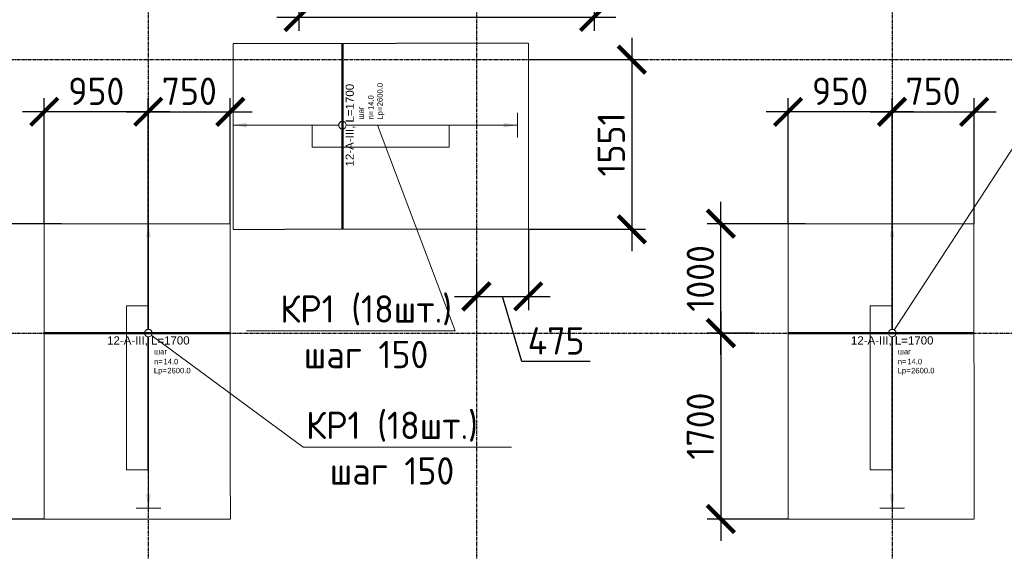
# Model space of a CAD drawing. Header units: millimetres. Extents: x -93479 to 1057970, y -66333 to 172656.
# Tile 418 of 473: x 929041 to 938043, y 39166 to 44027. Entities that reach past the tile are written whole.
import ezdxf
from ezdxf import colors
from ezdxf.entities.mleader import LeaderData, LeaderLine
from ezdxf.enums import TextEntityAlignment as Align
from ezdxf.math import Vec2, Vec3

# ---------------------------------------------------------------- set-up
doc = ezdxf.new("R2010")
doc.units = ezdxf.units.MM
doc.set_wipeout_variables(frame=1)
for name, pattern in [('01 Штриховая _4 мм_', [6, 3.5, -2.5]), ('______5', [1100, 800, -100, 100, -100]), ('GOST2.303 4', [7, 5, -2, 0]), ('осевая', [50.8, 31.75, -6.35, 6.35, -6.35])]:
    doc.linetypes.add(name, pattern=pattern)
for name, color, linetype, lineweight in [('1 Стены', 3, 'Continuous', 30), ('АрмСтер', 2, 'Continuous', 50), ('контур распр. стерхней', 2, 'GOST2.303 4', 20), ('Оси', 40, '______5', 18), ('подоснова', 151, 'Continuous', 5), ('РАЗМЕРЫ', 7, 'Continuous', 9)]:
    doc.layers.add(name, color=color, linetype=linetype, lineweight=lineweight)
doc.layers.add('АрмСтер_атрибуты', color=2, linetype='Continuous', lineweight=0, plot=False)
doc.styles.add('GOST-2.304_Type-B', font='GOST_Common.ttf')
doc.styles.get("Standard").update_dxf_attribs({"font": 'arial.ttf'})
doc.styles.add('Аннотативный', font='arial.ttf')
doc.dimstyles.new('СПДС', dxfattribs={"dimscale": 100, "dimtxt": 2.5, "dimasz": 2.5, "dimexe": 1.25, "dimexo": 0, "dimtad": 1, "dimdec": 0, "dimtxsty": 'GOST-2.304_Type-B', "dimblk": 'ARCHTICK', "dimcen": 2.5, "dimdle": 2, "dimadec": 0, "dimazin": 2, "dimtfac": 0.75, "dimtdec": 0, "dimtmove": 1, "dimatfit": 3, "dimfxl": 1, "dimtolj": 1, "dimarcsym": 1})

# ---------------------------------------------------------------- blocks, each defined once
blk = doc.blocks.new('оси')
at = {"layer": 'Оси', "color": 7, "linetype": 'осевая', "lineweight": 25, "transparency": 33554687}
for p, q in [((38513.5, 151.4), (38513.5, -36280.2)), ((41513.5, 151.4), (41513.5, -36280.2)), ((45313.5, 151.4), (45313.5, -36280.2)), ((-11815.1, -12606.9), (53620.6, -12606.9)), ((-11815.1, -15106.9), (53620.6, -15106.9))]:
    blk.add_line(p, q, dxfattribs=at)
blk = doc.blocks.new('для попер')
at = {"layer": '1 Стены', "color": 252, "lineweight": 0, "true_color": 0x939598}
for p, q in [((1013308.8, 76934.3, 360), (1013308.8, 76934.3, 360)), ((1014558.8, 76934.3, 360), (1013308.8, 76934.3, 360)), ((1013308.8, 76934.3, 360), (1013308.8, 76734.3, 360)), ((1014558.8, 76934.3, 360), (1014558.8, 76934.3, 360)), ((1014558.8, 76734.3, 360), (1014558.8, 76934.3, 360)), ((1013308.8, 76734.3, 360), (1013308.8, 76734.3, 360)), ((1013308.8, 76734.3, 360), (1014558.8, 76734.3, 360)), ((1014558.8, 76734.3, 360), (1014558.8, 76734.3, 360)), ((1011609.2, 75284.3, 360), (1011609.2, 75284.3, 360)), ((1011609.2, 75284.3, 360), (1011809.2, 75284.3, 360)), ((1011609.2, 73784.3, 360), (1011609.2, 75284.3, 360)), ((1011809.2, 75284.3, 360), (1011809.2, 75284.3, 360)), ((1011809.2, 73784.3, 360), (1011809.2, 75284.3, 360)), ((1018609.2, 75284.3, 360), (1018409.2, 75284.3, 360)), ((1018409.2, 75284.3, 360), (1018409.2, 75284.3, 360)), ((1018409.2, 73784.3, 360), (1018409.2, 75284.3, 360)), ((1018609.2, 75284.3, 360), (1018609.2, 75284.3, 360)), ((1018609.2, 75284.3, 360), (1018609.2, 73784.3, 360)), ((1011809.2, 73784.3, 360), (1011609.2, 73784.3, 360)), ((1011609.2, 73784.3, 360), (1011609.2, 73784.3, 360)), ((1011809.2, 73784.3, 360), (1011809.2, 73784.3, 360)), ((1018409.2, 73784.3, 360), (1018609.2, 73784.3, 360)), ((1018409.2, 73784.3, 360), (1018409.2, 73784.3, 360)), ((1018609.2, 73784.3, 360), (1018609.2, 73784.3, 360))]:
    blk.add_line(p, q, dxfattribs=at)
blk = doc.blocks.new('_None')
blk = doc.blocks.new('_ArchTick')
at = {"color": 0, "linetype": 'ByBlock', "const_width": 0.15}
blk.add_lwpolyline([(-0.5, -0.5), (0.5, 0.5)], dxfattribs=at)
blk = doc.blocks.new('*D1778')
at = {"layer": 'DEFPOINTS', "color": 0, "ltscale": 100, "transparency": 16777216}
for p in [(930967, 43184.5), (930967, 42161.4), (930216.6, 39904.8)]:
    blk.add_point(p, dxfattribs=at)
at = {"layer": 'РАЗМЕРЫ', "color": 0, "lineweight": -2, "transparency": 16777216}
for p, q in [((930216.6, 39904.8), (930216.6, 43309.5)), ((930967, 42161.4), (930967, 43309.5)), ((930016.6, 43184.5), (931167, 43184.5))]:
    blk.add_line(p, q, dxfattribs=at)
at = {"layer": 'РАЗМЕРЫ', "color": 0, "lineweight": -2, "ltscale": 100, "transparency": 16777216, "xscale": 250, "yscale": 250, "zscale": 250, "rotation": 180}
blk.add_blockref('_ArchTick', (930216.6, 43184.5), dxfattribs=at)
at = {"layer": 'РАЗМЕРЫ', "color": 0, "lineweight": -2, "ltscale": 100, "transparency": 16777216, "xscale": 250, "yscale": 250, "zscale": 250}
blk.add_blockref('_ArchTick', (930967, 43184.5), dxfattribs=at)
at = {"layer": 'РАЗМЕРЫ', "color": 0, "ltscale": 100, "transparency": 16777216, "insert": (930591.8, 43372.4), "char_height": 250, "attachment_point": 5, "style": 'GOST-2.304_Type-B'}
blk.add_mtext('\\A1;750', dxfattribs=at)
blk = doc.blocks.new('*D1779')
at = {"layer": 'DEFPOINTS', "color": 0, "ltscale": 100, "transparency": 16777216}
for p in [(929266.1, 43184.5), (929266.1, 42161.4), (930216.6, 42161.4)]:
    blk.add_point(p, dxfattribs=at)
at = {"layer": 'РАЗМЕРЫ', "color": 0, "lineweight": -2, "transparency": 16777216}
for p, q in [((929266.1, 42161.4), (929266.1, 43309.5)), ((930216.6, 42161.4), (930216.6, 43309.5)), ((930416.6, 43184.5), (929066.1, 43184.5))]:
    blk.add_line(p, q, dxfattribs=at)
at = {"layer": 'РАЗМЕРЫ', "color": 0, "lineweight": -2, "ltscale": 100, "transparency": 16777216, "xscale": 250, "yscale": 250, "zscale": 250, "rotation": 180}
blk.add_blockref('_ArchTick', (929266.1, 43184.5), dxfattribs=at)
at = {"layer": 'РАЗМЕРЫ', "color": 0, "lineweight": -2, "ltscale": 100, "transparency": 16777216, "xscale": 250, "yscale": 250, "zscale": 250}
blk.add_blockref('_ArchTick', (930216.6, 43184.5), dxfattribs=at)
at = {"layer": 'РАЗМЕРЫ', "color": 0, "ltscale": 100, "transparency": 16777216, "insert": (929741.4, 43372.1), "char_height": 250, "attachment_point": 5, "style": 'GOST-2.304_Type-B'}
blk.add_mtext('\\A1;950', dxfattribs=at)
blk = doc.blocks.new('*D1780')
at = {"layer": 'DEFPOINTS', "color": 0, "ltscale": 100, "transparency": 16777216}
for p in [(928871.9, 41161.4), (928651.8, 39461.4), (929266.2, 39461.4)]:
    blk.add_point(p, dxfattribs=at)
at = {"layer": 'РАЗМЕРЫ', "color": 0, "lineweight": -2, "transparency": 16777216}
for p, q in [((928651.8, 41361.4), (928651.8, 39261.4)), ((928871.9, 41161.4), (928526.8, 41161.4)), ((929266.2, 39461.4), (928526.8, 39461.4))]:
    blk.add_line(p, q, dxfattribs=at)
at = {"layer": 'РАЗМЕРЫ', "color": 0, "lineweight": -2, "ltscale": 100, "transparency": 16777216, "xscale": 250, "yscale": 250, "zscale": 250}
for p, rotation in [((928651.8, 41161.4), 90), ((928651.8, 39461.4), 270)]:
    blk.add_blockref('_ArchTick', p, dxfattribs=dict(at, rotation=rotation))
at = {"layer": 'РАЗМЕРЫ', "color": 0, "ltscale": 100, "transparency": 16777216, "insert": (928464, 40311.4), "char_height": 250, "attachment_point": 5, "rotation": 90, "style": 'GOST-2.304_Type-B'}
blk.add_mtext('\\A1;1700', dxfattribs=at)
blk = doc.blocks.new('*D1781')
at = {"layer": 'DEFPOINTS', "color": 0, "ltscale": 100, "transparency": 16777216}
for p in [(928651.8, 42161.4), (929423.7, 42161.4), (928871.9, 41161.4)]:
    blk.add_point(p, dxfattribs=at)
at = {"layer": 'РАЗМЕРЫ', "color": 0, "lineweight": -2, "transparency": 16777216}
for p, q in [((928651.8, 40961.4), (928651.8, 42361.4)), ((929423.7, 42161.4), (928526.8, 42161.4)), ((928871.9, 41161.4), (928526.8, 41161.4))]:
    blk.add_line(p, q, dxfattribs=at)
at = {"layer": 'РАЗМЕРЫ', "color": 0, "lineweight": -2, "ltscale": 100, "transparency": 16777216, "xscale": 250, "yscale": 250, "zscale": 250}
for p, rotation in [((928651.8, 42161.4), 90), ((928651.8, 41161.4), 270)]:
    blk.add_blockref('_ArchTick', p, dxfattribs=dict(at, rotation=rotation))
at = {"layer": 'РАЗМЕРЫ', "color": 0, "ltscale": 100, "transparency": 16777216, "insert": (928464.2, 41661.4), "char_height": 250, "attachment_point": 5, "rotation": 90, "style": 'GOST-2.304_Type-B'}
blk.add_mtext('\\A1;1000', dxfattribs=at)
blk = doc.blocks.new('*D1782')
at = {"layer": 'DEFPOINTS', "color": 0, "ltscale": 100, "transparency": 16777216}
for p in [(937767, 43184.5), (937767, 42161.4), (937016.6, 39904.8)]:
    blk.add_point(p, dxfattribs=at)
at = {"layer": 'РАЗМЕРЫ', "color": 0, "lineweight": -2, "transparency": 16777216}
for p, q in [((937016.6, 39904.8), (937016.6, 43309.5)), ((937767, 42161.4), (937767, 43309.5)), ((936816.6, 43184.5), (937967, 43184.5))]:
    blk.add_line(p, q, dxfattribs=at)
at = {"layer": 'РАЗМЕРЫ', "color": 0, "lineweight": -2, "ltscale": 100, "transparency": 16777216, "xscale": 250, "yscale": 250, "zscale": 250, "rotation": 180}
blk.add_blockref('_ArchTick', (937016.6, 43184.5), dxfattribs=at)
at = {"layer": 'РАЗМЕРЫ', "color": 0, "lineweight": -2, "ltscale": 100, "transparency": 16777216, "xscale": 250, "yscale": 250, "zscale": 250}
blk.add_blockref('_ArchTick', (937767, 43184.5), dxfattribs=at)
at = {"layer": 'РАЗМЕРЫ', "color": 0, "ltscale": 100, "transparency": 16777216, "insert": (937391.8, 43372.4), "char_height": 250, "attachment_point": 5, "style": 'GOST-2.304_Type-B'}
blk.add_mtext('\\A1;750', dxfattribs=at)
blk = doc.blocks.new('*D1783')
at = {"layer": 'DEFPOINTS', "color": 0, "ltscale": 100, "transparency": 16777216}
for p in [(936066.1, 43184.5), (936066.1, 42161.4), (937016.6, 42161.4)]:
    blk.add_point(p, dxfattribs=at)
at = {"layer": 'РАЗМЕРЫ', "color": 0, "lineweight": -2, "transparency": 16777216}
for p, q in [((936066.1, 42161.4), (936066.1, 43309.5)), ((937016.6, 42161.4), (937016.6, 43309.5)), ((937216.6, 43184.5), (935866.1, 43184.5))]:
    blk.add_line(p, q, dxfattribs=at)
at = {"layer": 'РАЗМЕРЫ', "color": 0, "lineweight": -2, "ltscale": 100, "transparency": 16777216, "xscale": 250, "yscale": 250, "zscale": 250, "rotation": 180}
blk.add_blockref('_ArchTick', (936066.1, 43184.5), dxfattribs=at)
at = {"layer": 'РАЗМЕРЫ', "color": 0, "lineweight": -2, "ltscale": 100, "transparency": 16777216, "xscale": 250, "yscale": 250, "zscale": 250}
blk.add_blockref('_ArchTick', (937016.6, 43184.5), dxfattribs=at)
at = {"layer": 'РАЗМЕРЫ', "color": 0, "ltscale": 100, "transparency": 16777216, "insert": (936541.4, 43372.1), "char_height": 250, "attachment_point": 5, "style": 'GOST-2.304_Type-B'}
blk.add_mtext('\\A1;950', dxfattribs=at)
blk = doc.blocks.new('*D1784')
at = {"layer": 'DEFPOINTS', "color": 0, "ltscale": 100, "transparency": 16777216}
for p in [(935671.9, 41161.4), (935451.8, 39461.4), (936066.2, 39461.4)]:
    blk.add_point(p, dxfattribs=at)
at = {"layer": 'РАЗМЕРЫ', "color": 0, "lineweight": -2, "transparency": 16777216}
for p, q in [((935451.8, 41361.4), (935451.8, 39261.4)), ((935671.9, 41161.4), (935326.8, 41161.4)), ((936066.2, 39461.4), (935326.8, 39461.4))]:
    blk.add_line(p, q, dxfattribs=at)
at = {"layer": 'РАЗМЕРЫ', "color": 0, "lineweight": -2, "ltscale": 100, "transparency": 16777216, "xscale": 250, "yscale": 250, "zscale": 250}
for p, rotation in [((935451.8, 41161.4), 90), ((935451.8, 39461.4), 270)]:
    blk.add_blockref('_ArchTick', p, dxfattribs=dict(at, rotation=rotation))
at = {"layer": 'РАЗМЕРЫ', "color": 0, "ltscale": 100, "transparency": 16777216, "insert": (935264, 40311.4), "char_height": 250, "attachment_point": 5, "rotation": 90, "style": 'GOST-2.304_Type-B'}
blk.add_mtext('\\A1;1700', dxfattribs=at)
blk = doc.blocks.new('*D1785')
at = {"layer": 'DEFPOINTS', "color": 0, "ltscale": 100, "transparency": 16777216}
for p in [(935451.8, 42161.4), (936223.7, 42161.4), (935759.5, 41161.4)]:
    blk.add_point(p, dxfattribs=at)
at = {"layer": 'РАЗМЕРЫ', "color": 0, "lineweight": -2, "transparency": 16777216}
for p, q in [((935451.8, 40961.4), (935451.8, 42361.4)), ((936223.7, 42161.4), (935326.8, 42161.4)), ((935759.5, 41161.4), (935326.8, 41161.4))]:
    blk.add_line(p, q, dxfattribs=at)
at = {"layer": 'РАЗМЕРЫ', "color": 0, "lineweight": -2, "ltscale": 100, "transparency": 16777216, "xscale": 250, "yscale": 250, "zscale": 250}
for p, rotation in [((935451.8, 42161.4), 90), ((935451.8, 41161.4), 270)]:
    blk.add_blockref('_ArchTick', p, dxfattribs=dict(at, rotation=rotation))
at = {"layer": 'РАЗМЕРЫ', "color": 0, "ltscale": 100, "transparency": 16777216, "insert": (935264.2, 41661.4), "char_height": 250, "attachment_point": 5, "rotation": 90, "style": 'GOST-2.304_Type-B'}
blk.add_mtext('\\A1;1000', dxfattribs=at)
blk = doc.blocks.new('*U1768')
at = {"layer": 'РАЗМЕРЫ'}
for p, q in [((112.5, 1000), (-112.5, 1000)), ((112.5, -1600), (-112.5, -1600))]:
    blk.add_line(p, q, dxfattribs=at)
at = {"layer": 'РАЗМЕРЫ', "ltscale": 15}
blk.add_line((0, -1600), (0, 1000), dxfattribs=at)
at = {"layer": 'РАЗМЕРЫ'}
for points in [[(0, 1000), (20.9, 874.8), (-20.9, 874.8)], [(0, -1600), (20.9, -1474.8), (-20.9, -1474.8)]]:
    blk.add_solid(points, dxfattribs=at)
at = {"layer": 'АрмСтер_атрибуты', "color": 215, "ltscale": 15, "style": 'Аннотативный'}
for s, p in [('шаг', (51.4, -194.2)), ('n=', (51.4, -285.1)), ('Lр=', (50.2, -367.8))]:
    blk.add_text(s, height=50, dxfattribs=at).set_placement(p)
at = {"layer": 'АрмСтер_атрибуты', "style": 'Аннотативный', "flags": 8}
blk.add_attdef('ПОЗ', (110, 29.6), '', height=75, dxfattribs=at)
at = {"layer": 'АрмСтер_атрибуты', "color": 215, "style": 'Аннотативный'}
for tag, p, flags in [('ШАГ', (190.9, -194.2), 10), ('КОЛ', (138, -285.1), 8), ('ШИРИНА', (172.9, -367.8), 8)]:
    blk.add_attdef(tag, p, '', height=50, dxfattribs=dict(at, flags=flags))
at = {"layer": 'АрмСтер_атрибуты', "flags": 9}
for tag, p in [('МАССА', (-1033.5, -1010.5)), ('ОБОЗНАЧЕНИЕ', (-1033.5, -1124.4))]:
    blk.add_attdef(tag, p, '', height=75, dxfattribs=at)
at = {"linetype": 'Continuous', "lineweight": 0}
blk.add_wipeout([(35, 0), (28.3, 20.6), (10.8, 33.3), (-10.8, 33.3), (-28.3, 20.6), (-35, 0), (-28.3, -20.6), (-10.8, -33.3), (10.8, -33.3), (28.3, -20.6)], dxfattribs=at)
at = {"color": 0, "linetype": 'ByBlock', "lineweight": -2, "ltscale": 100}
blk.add_line((-952.5, 0), (747.5, 0), dxfattribs=at)
at = {"layer": 'РАЗМЕРЫ'}
blk.add_circle((0, 0), 35, dxfattribs=at)
at = {"layer": 'АрмСтер_атрибуты', "style": 'Аннотативный', "flags": 8}
blk.add_attdef('НАИМЕНОВАНИЕ', text='', height=75, dxfattribs=at).set_placement((0, -29.3), align=Align.TOP_CENTER)
blk = doc.blocks.new('*D1834')
at = {"layer": 'DEFPOINTS', "color": 0, "ltscale": 100, "transparency": 16777216}
for p in [(934292, 45779), (931592, 44946.5), (934292, 44051.1)]:
    blk.add_point(p, dxfattribs=at)
at = {"layer": 'РАЗМЕРЫ', "color": 0, "lineweight": -2, "transparency": 16777216}
for p, q in [((934292, 45779), (934292, 43926.1)), ((931592, 44946.5), (931592, 43926.1)), ((931392, 44051.1), (934492, 44051.1))]:
    blk.add_line(p, q, dxfattribs=at)
at = {"layer": 'РАЗМЕРЫ', "color": 0, "lineweight": -2, "ltscale": 100, "transparency": 16777216, "xscale": 250, "yscale": 250, "zscale": 250, "rotation": 180}
blk.add_blockref('_ArchTick', (931592, 44051.1), dxfattribs=at)
at = {"layer": 'РАЗМЕРЫ', "color": 0, "lineweight": -2, "ltscale": 100, "transparency": 16777216, "xscale": 250, "yscale": 250, "zscale": 250}
blk.add_blockref('_ArchTick', (934292, 44051.1), dxfattribs=at)
at = {"layer": 'РАЗМЕРЫ', "color": 0, "ltscale": 100, "transparency": 16777216, "insert": (932942, 44239), "char_height": 250, "attachment_point": 5, "style": 'GOST-2.304_Type-B'}
blk.add_mtext('\\A1;2700', dxfattribs=at)
blk = doc.blocks.new('*D1850')
at = {"layer": 'DEFPOINTS', "color": 0, "ltscale": 100, "transparency": 16777216}
for p in [(933691.7, 43661.4), (933691.7, 42110.8), (934637, 42110.8)]:
    blk.add_point(p, dxfattribs=at)
at = {"layer": 'РАЗМЕРЫ', "color": 0, "lineweight": -2, "transparency": 16777216}
for p, q in [((934637, 43861.4), (934637, 41910.8)), ((933691.7, 43661.4), (934762, 43661.4)), ((933691.7, 42110.8), (934762, 42110.8))]:
    blk.add_line(p, q, dxfattribs=at)
at = {"layer": 'РАЗМЕРЫ', "color": 0, "lineweight": -2, "ltscale": 100, "transparency": 16777216, "xscale": 250, "yscale": 250, "zscale": 250}
for p, rotation in [((934637, 43661.4), 90), ((934637, 42110.8), 270)]:
    blk.add_blockref('_ArchTick', p, dxfattribs=dict(at, rotation=rotation))
at = {"layer": 'РАЗМЕРЫ', "color": 0, "ltscale": 100, "transparency": 16777216, "insert": (934449.3, 42886.1), "char_height": 250, "attachment_point": 5, "rotation": 90, "style": 'GOST-2.304_Type-B'}
blk.add_mtext('\\A1;1551', dxfattribs=at)
blk = doc.blocks.new('*D1851')
at = {"layer": 'DEFPOINTS', "color": 0, "ltscale": 100, "transparency": 16777216}
for p in [(933691.7, 42110.8), (933216.6, 41797.5), (933691.7, 41497)]:
    blk.add_point(p, dxfattribs=at)
at = {"layer": 'РАЗМЕРЫ', "color": 0, "lineweight": -2, "transparency": 16777216}
for p, q in [((933691.7, 42110.8), (933691.7, 41372)), ((933216.6, 41797.5), (933216.6, 41372)), ((933016.6, 41497), (933891.7, 41497)), ((933632.6, 40902.1), (933454.1, 41497)), ((934258.1, 40902.1), (933632.6, 40902.1))]:
    blk.add_line(p, q, dxfattribs=at)
at = {"layer": 'РАЗМЕРЫ', "color": 0, "lineweight": -2, "ltscale": 100, "transparency": 16777216, "xscale": 250, "yscale": 250, "zscale": 250, "rotation": 180}
blk.add_blockref('_ArchTick', (933216.6, 41497), dxfattribs=at)
at = {"layer": 'РАЗМЕРЫ', "color": 0, "lineweight": -2, "ltscale": 100, "transparency": 16777216, "xscale": 250, "yscale": 250, "zscale": 250}
blk.add_blockref('_ArchTick', (933691.7, 41497), dxfattribs=at)
at = {"layer": 'РАЗМЕРЫ', "color": 0, "ltscale": 100, "transparency": 16777216, "insert": (933945.3, 41090), "char_height": 250, "attachment_point": 5, "style": 'GOST-2.304_Type-B'}
blk.add_mtext('\\A1;475', dxfattribs=at)

msp = doc.modelspace()

# ---------------------------------------------------------------- linework, layer by layer
at = {"layer": '1 Стены', "color": 7, "lineweight": 0}
for p, q in [((931716.4, 42861.4), (931716.4, 43061.4)), ((931716.4, 43061.4), (932966.4, 43061.4)), ((931716.4, 42861.4, 720), (931716.4, 43061.4, 720)), ((931716.4, 43061.4, 720), (932966.4, 43061.4, 720)), ((931716.4, 42861.4, 360), (931716.4, 43061.4, 360)), ((931716.4, 43061.4, 360), (932966.4, 43061.4, 360)), ((933561.7, 43061.4, 360), (932061.7, 43061.4, 360)), ((932966.4, 43061.4), (932966.4, 42861.4)), ((932966.4, 43061.4, 720), (932966.4, 42861.4, 720)), ((932966.4, 43061.4, 360), (932966.4, 42861.4, 360)), ((932966.4, 42861.4), (931716.4, 42861.4)), ((932966.4, 42861.4, 720), (931716.4, 42861.4, 720)), ((932966.4, 42861.4, 360), (931716.4, 42861.4, 360)), ((930216.8, 41411.4, -360), (930016.8, 41411.4, -360)), ((930016.8, 41411.4, -360), (930016.8, 39911.4, -360)), ((930216.8, 39911.4, -360), (930216.8, 41411.4, -360)), ((937016.8, 41411.4, -360), (936816.8, 41411.4, -360)), ((936816.8, 41411.4, -360), (936816.8, 39911.4, -360)), ((937016.8, 39911.4, -360), (937016.8, 41411.4, -360)), ((930016.8, 39911.4, -360), (930216.8, 39911.4, -360)), ((936816.8, 39911.4, -360), (937016.8, 39911.4, -360))]:
    msp.add_line(p, q, dxfattribs=at)
at = {"layer": 'контур распр. стерхней', "color": 7, "linetype": '01 Штриховая _4 мм_'}
msp.add_lwpolyline([(930967.3, 39461.4), (929266.2, 39461.4), (929265.3, 42161.4), (930964.2, 42161.4)], close=True, dxfattribs=at)
at = {"layer": 'контур распр. стерхней', "color": 7, "linetype": '01 Штриховая _4 мм_', "elevation": -720}
msp.add_lwpolyline([(937767.3, 39461.4), (936066.2, 39461.4), (936065.3, 42161.4), (937764.2, 42161.4)], close=True, dxfattribs=at)

# ---------------------------------------------------------------- block references
at = {"color": 7}
msp.add_blockref('оси', (891703.1, 56268.3), dxfattribs=at)
at = {"layer": 'РАЗМЕРЫ', "color": 7}
msp.add_blockref('для попер', (-81592.4, -33872.9), dxfattribs=at)

# ---------------------------------------------------------------- dimensions: what is measured, and where the dimension line sits
for base, p1, p2, picture, middle in [((934292, 44051.1, 360), (931592, 44946.5, -360), (934292, 45779, -360), '*D1834', (932942, 44239, 360)), ((929266.1427, 43184.4753, 360), (930216.604, 42161.3617, 360), (929266.1427, 42161.3617), '*D1779', (929741.3734, 43372.1004, 360)), ((930967, 43184.5, 360), (930216.6, 39904.8, 360), (930967, 42161.4), '*D1778', (930591.8, 43372.4, 360)), ((936066.1433, 43184.4753, -360), (937016.6045, 42161.3617, -360), (936066.1433, 42161.3617, -720), '*D1783', (936541.3739, 43372.1004, -360)), ((937767, 43184.5, -360), (937016.6, 39904.8, -360), (937767, 42161.4, -720), '*D1782', (937391.8, 43372.4, -360))]:
    dim = msp.add_linear_dim(base=base, p1=p1, p2=p2, dimstyle='СПДС', dxfattribs=at)
    dim.commit()
    dim.dimension.update_dxf_attribs({"geometry": picture, "text_midpoint": middle})
for base, p1, p2, picture, middle in [((934637, 42110.8), (933691.7, 43661.4, 0), (933691.7, 42110.8, 0), '*D1850', (934449.3, 42886.1)), ((928651.8, 42161.4, 720), (928871.9, 41161.4), (929423.7, 42161.4), '*D1781', (928464.2, 41661.4, 720)), ((935451.8, 42161.4), (935759.5, 41161.4), (936223.7, 42161.4, -720), '*D1785', (935264.2, 41661.4)), ((928651.8, 39461.4, 720), (928871.9, 41161.4), (929266.2, 39461.4, 720), '*D1780', (928464, 40311.4, 720)), ((935451.8, 39461.4), (935671.9, 41161.4), (936066.2, 39461.4), '*D1784', (935264, 40311.4))]:
    dim = msp.add_linear_dim(base=base, p1=p1, p2=p2, angle=90, dimstyle='СПДС', dxfattribs=at)
    dim.commit()
    dim.dimension.update_dxf_attribs({"geometry": picture, "text_midpoint": middle})

# ---------------------------------------------------------------- leaders
at = {"layer": 'подоснова', "color": 7, "ltscale": 0.3}
ml = msp.add_multileader_mtext('Standard', dxfattribs=at)
ml.set_content('КР1 (18шт.)\\Pшаг 150', color=7, style='GOST-2.304_Type-B')
ml.set_leader_properties(color=7, linetype='ByLayer', lineweight=15)
ml.set_arrow_properties(name='NONE')
ml.build(insert=Vec2(0, 0))
ml.multileader.update_dxf_attribs({"text_left_attachment_type": 6, "text_right_attachment_type": 6, "dogleg_length": 0.1, "arrow_head_size": 18})
ctx = ml.context
ctx.base_point, ctx.char_height, ctx.arrow_head_size, ctx.landing_gap_size, ctx.plane_origin = Vec3(938142.2, 42910.4, -720), 250, 18, 20, Vec3(929571.5, 42405.2, -720)
ctx.left_attachment, ctx.right_attachment, ctx.text_align_type = 6, 6, 1
notes = []
notes.append((ctx, [(0, (1, 1, 0), (938141.4, 42885.3, -720), (1, 0), 0.1, [(0, [(937017.8, 41161.4, -720)], 0, [])])]))
ctx.mtext.insert, ctx.mtext.alignment, ctx.mtext.flow_direction = Vec3(938955, 43210.4, -720), 2, 5
ml = msp.add_multileader_mtext('Standard', dxfattribs=at)
ml.set_content('КР1 (18шт.)\\Pшаг 150', color=7, style='GOST-2.304_Type-B')
ml.set_leader_properties(color=7, linetype='ByLayer', lineweight=15)
ml.set_arrow_properties(name='NONE')
ml.build(insert=Vec2(0, 0))
ml.multileader.update_dxf_attribs({"text_left_attachment_type": 6, "text_right_attachment_type": 6, "dogleg_length": 0.1, "arrow_head_size": 18})
ctx = ml.context
ctx.base_point, ctx.char_height, ctx.arrow_head_size, ctx.landing_gap_size, ctx.plane_origin = Vec3(931395.5, 41207.2, 0), 250, 18, 20, Vec3(925422.2, 44862.9, 0)
ctx.left_attachment, ctx.right_attachment, ctx.text_align_type = 6, 6, 1
notes.append((ctx, [(0, (1, 1, 0), (933022, 41182.2, 0), (-1, 0), 0.1, [(0, [(932311.7, 43062.4, 0)], 0, [])])]))
ctx.mtext.insert, ctx.mtext.alignment, ctx.mtext.flow_direction = Vec3(932208.3, 41507.2, 0), 2, 5
ml = msp.add_multileader_mtext('Standard', dxfattribs=at)
ml.set_content('КР1 (18шт.)\\Pшаг 150', color=7, style='GOST-2.304_Type-B')
ml.set_leader_properties(color=7, linetype='ByLayer', lineweight=15)
ml.set_arrow_properties(name='NONE')
ml.build(insert=Vec2(0, 0))
ml.multileader.update_dxf_attribs({"text_left_attachment_type": 6, "text_right_attachment_type": 6, "dogleg_length": 0.1, "arrow_head_size": 18})
ctx = ml.context
ctx.base_point, ctx.char_height, ctx.arrow_head_size, ctx.landing_gap_size, ctx.plane_origin = Vec3(931632.3, 40143), 250, 18, 20, Vec3(922771.5, 42405.2)
ctx.left_attachment, ctx.right_attachment, ctx.text_align_type = 6, 6, 1
notes.append((ctx, [(0, (1, 1, 0), (931631.5, 40118), (1, 0), 0.1, [(0, [(930217.8, 41161.4)], 0, [])])]))
ctx.mtext.insert, ctx.mtext.alignment, ctx.mtext.flow_direction = Vec3(932445.1, 40443), 2, 5
for ctx, leaders in notes:
    for number, flags, end, landing, length, lines in leaders:
        leader = LeaderData()
        leader.index, (leader.has_last_leader_line, leader.has_dogleg_vector, leader.attachment_direction) = number, flags
        leader.last_leader_point, leader.dogleg_vector, leader.dogleg_length = Vec3(end), Vec3(landing), length
        for number, points, colour, breaks in lines:
            line = LeaderLine()
            line.index, line.vertices, line.color, line.breaks = number, Vec3.list(points), colors.encode_raw_color(colour), breaks
            leader.lines.append(line)
        ctx.leaders.append(leader)

# ---------------------------------------------------------------- next in the draw order: block references
at = {"layer": 'АрмСтер', "color": 7, "ltscale": 15}
ref = msp.add_blockref('*U1768', (930217.8, 41161.4, 360), dxfattribs=at)
ref.add_attrib('НАИМЕНОВАНИЕ', '12-A-III, L=1700', dxfattribs={"layer": 'АрмСтер_атрибуты', "height": 75, "style": 'Аннотативный', "flags": 8}).set_placement((930217.8, 41132, 360), align=Align.TOP_CENTER)
ref.add_attrib('КОЛ', '14.0', (930355.8, 40876.2, 360), dxfattribs={"layer": 'АрмСтер_атрибуты', "color": 215, "height": 50, "style": 'Аннотативный', "flags": 8})
ref.add_attrib('ШИРИНА', '2600.0', (930390.7, 40793.6, 360), dxfattribs={"layer": 'АрмСтер_атрибуты', "color": 215, "height": 50, "style": 'Аннотативный', "flags": 8})
ref = msp.add_blockref('*U1768', (937017.8, 41161.4), dxfattribs=at)
ref.add_attrib('НАИМЕНОВАНИЕ', '12-A-III, L=1700', dxfattribs={"layer": 'АрмСтер_атрибуты', "height": 75, "style": 'Аннотативный', "flags": 8}).set_placement((937017.8, 41132), align=Align.TOP_CENTER)
ref.add_attrib('КОЛ', '14.0', (937155.8, 40876.2), dxfattribs={"layer": 'АрмСтер_атрибуты', "color": 215, "height": 50, "style": 'Аннотативный', "flags": 8})
ref.add_attrib('ШИРИНА', '2600.0', (937190.7, 40793.6), dxfattribs={"layer": 'АрмСтер_атрибуты', "color": 215, "height": 50, "style": 'Аннотативный', "flags": 8})

# ---------------------------------------------------------------- next in the draw order: linework, layer by layer
at = {"layer": 'контур распр. стерхней', "color": 7, "linetype": '01 Штриховая _4 мм_', "elevation": 0}
msp.add_lwpolyline([(933691.7, 43811.9), (933691.7, 42110.8), (930991.7, 42109.9), (930991.7, 43808.8)], close=True, dxfattribs=at)

# ---------------------------------------------------------------- next in the draw order: block references
at = {"layer": 'АрмСтер', "color": 7, "ltscale": 15}
ref = msp.add_blockref('*U1768', (931991.7, 43062.4, 720), dxfattribs=dict(at, rotation=90))
ref.add_attrib('НАИМЕНОВАНИЕ', '12-A-III, L=1700', dxfattribs={"layer": 'АрмСтер_атрибуты', "height": 75, "rotation": 90, "style": 'Аннотативный', "flags": 8}).set_placement((932021, 43062.4, 720), align=Align.TOP_CENTER)
ref.add_attrib('КОЛ', '14.0', (932276.8, 43200.4, 720), dxfattribs={"layer": 'АрмСтер_атрибуты', "color": 215, "height": 50, "rotation": 90, "style": 'Аннотативный', "flags": 8})
ref.add_attrib('ШИРИНА', '2600.0', (932359.5, 43235.3, 720), dxfattribs={"layer": 'АрмСтер_атрибуты', "color": 215, "height": 50, "rotation": 90, "style": 'Аннотативный', "flags": 8})

# ---------------------------------------------------------------- next in the draw order: dimensions: what is measured, and where the dimension line sits
at = {"layer": 'РАЗМЕРЫ', "color": 7}
dim = msp.add_linear_dim(base=(933691.7, 41497), p1=(933216.6, 41797.5), p2=(933691.7, 42110.8, 0), dimstyle='СПДС', dxfattribs=at)
dim.commit()
dim.dimension.update_dxf_attribs({"geometry": '*D1851', "text_midpoint": (933695.1, 41090)})

doc.saveas('drawing.dxf')
